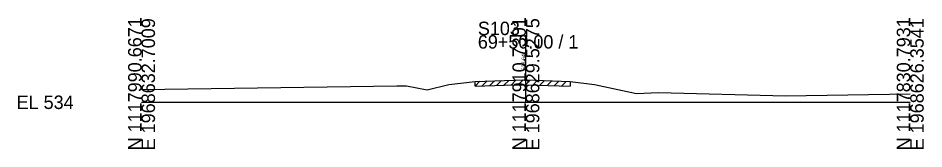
# Model space of a CAD drawing. Extents: x -26 to 163, y -10 to 45020.
# Drawn here: x -25.7 to 162.8, y 28490.3 to 28517.5 of the extents above; entities that cross this region are included whole.
import ezdxf

# ---------------------------------------------------------------- set-up
doc = ezdxf.new("R2010")
doc.units = 0
for name, color, linetype in [('RD_GPK_XS_Cell', 7, 'Continuous'), ('RD_XS_ExGround', 7, 'Continuous'), ('RD_XS_ExPaveRet', 7, 'Continuous'), ('RD_XS_TX_Elev_EX', 7, 'Continuous')]:
    doc.layers.add(name, color=color, linetype=linetype)

msp = doc.modelspace()

# ---------------------------------------------------------------- linework, layer by layer
at = {"layer": 'RD_GPK_XS_Cell'}
for p, q in [((80, 28500), (80, 28513.97)), ((0, 28500), (80, 28500)), ((80, 28500), (160, 28500))]:
    msp.add_line(p, q, dxfattribs=at)
at = {"layer": 'RD_XS_ExGround'}
for p, q in [((63.96, 28503.71), (69.41, 28504.35)), ((69.41, 28504.35), (75.58, 28504.54)), ((75.58, 28504.54), (79.56, 28504.66)), ((79.56, 28504.66), (80, 28504.64)), ((80, 28504.64), (89.19, 28504.32)), ((89.19, 28504.32), (94.28, 28503.7)), ((0, 28502.66), (53.11, 28503.41)), ((53.11, 28503.41), (54.25, 28503.4)), ((54.25, 28503.4), (55.18, 28503.44)), ((55.18, 28503.44), (59.48, 28502.58)), ((59.48, 28502.58), (63.96, 28503.71)), ((94.28, 28503.7), (103.03, 28501.81)), ((103.03, 28501.81), (104.53, 28501.88)), ((104.53, 28501.88), (107.58, 28502.03)), ((107.58, 28502.03), (134.07, 28501.35)), ((134.07, 28501.35), (160, 28501.75))]:
    msp.add_line(p, q, dxfattribs=at)
at = {"layer": 'RD_XS_ExPaveRet'}
for p, q in [((69.41, 28503.35), (70.44, 28504.38)), ((69.41, 28503.35), (69.41, 28504.35)), ((70.91, 28503.4), (71.94, 28504.43)), ((72.41, 28503.44), (73.44, 28504.47)), ((73.91, 28503.49), (74.94, 28504.52)), ((75.41, 28503.53), (76.44, 28504.56)), ((76.91, 28503.58), (77.94, 28504.61)), ((78.41, 28503.62), (79.44, 28504.65)), ((79.91, 28503.64), (80.88, 28504.61)), ((81.41, 28503.59), (82.38, 28504.56)), ((82.91, 28503.54), (83.88, 28504.51)), ((84.41, 28503.49), (85.38, 28504.45)), ((85.91, 28503.43), (86.88, 28504.4)), ((87.41, 28503.38), (88.38, 28504.35)), ((89.19, 28504.32), (89.19, 28503.32)), ((69.41, 28503.35), (75.58, 28503.54)), ((75.58, 28503.54), (79.56, 28503.66)), ((79.56, 28503.66), (80, 28503.64)), ((80, 28503.64), (89.19, 28503.32))]:
    msp.add_line(p, q, dxfattribs=at)

# ---------------------------------------------------------------- texts
at = {"layer": 'RD_GPK_XS_Cell'}
for s, p in [('N 1117990.6671', (0, 28490)), ('N 1117910.7301', (80, 28490)), ('N 1117830.7931', (160, 28490)), ('E 1968632.7009', (2.8, 28490)), ('E 1968629.5275', (82.8, 28490)), ('E 1968626.3541', (162.8, 28490))]:
    msp.add_text(s, height=2.8, rotation=90, dxfattribs=at).set_placement(p)
for s, p in [('S103', (70, 28513.97)), ('69+50.00 / 1', (70, 28511.17)), ('EL 534', (-26, 28498.6))]:
    msp.add_text(s, height=2.8, dxfattribs=at).set_placement(p)
at = {"layer": 'RD_XS_TX_Elev_EX'}
msp.add_text('538.64', height=0.8, rotation=90, dxfattribs=at).set_placement((79.9, 28506.64))

doc.saveas('drawing.dxf')
